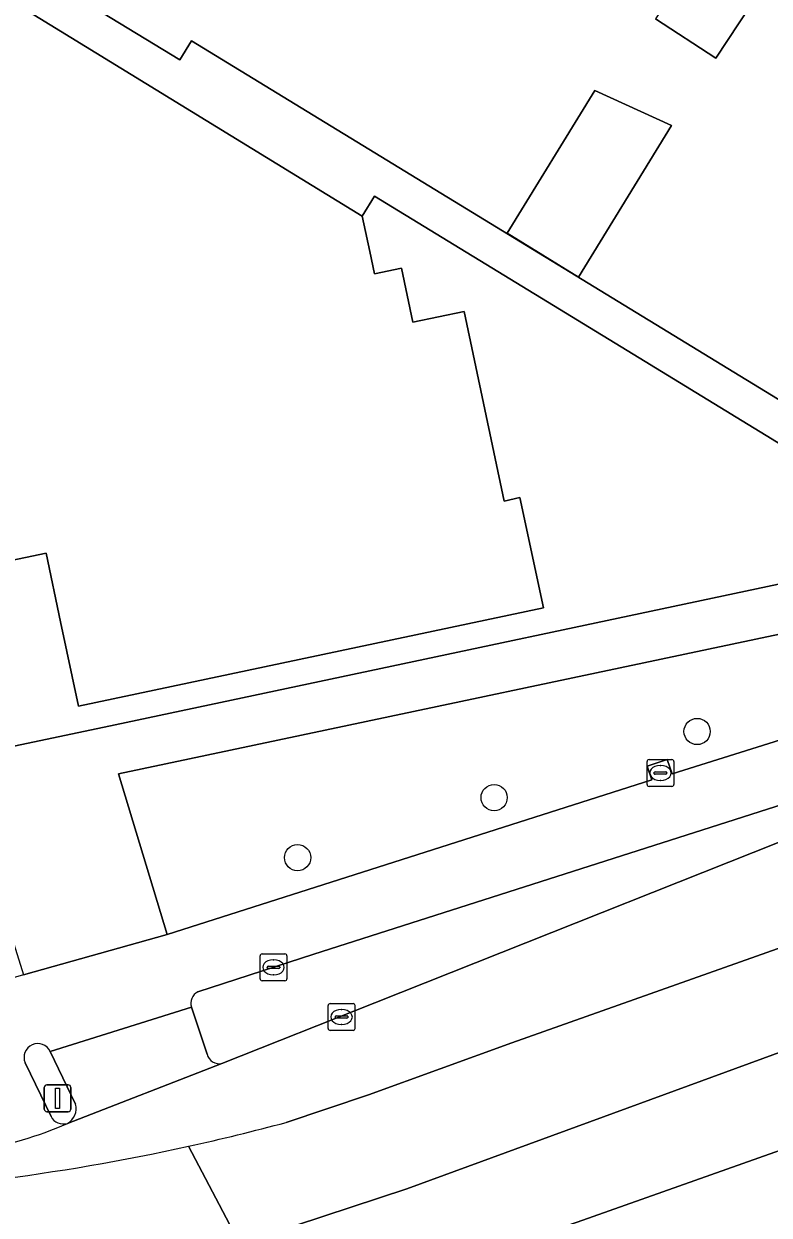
# Model space of a CAD drawing. Extents: x 159279 to 160377, y 384531 to 385888.
# Drawn here: x 159998.63 to 160026.4, y 384597.13 to 384641.53 of the extents above; entities that cross this region are included whole.
import ezdxf

# ---------------------------------------------------------------- set-up
doc = ezdxf.new("R2010")
doc.units = 0
for name, color, linetype in [('IMGEO_Berm_groen', 7, 'Continuous'), ('IMGEO_Boom', 7, 'Continuous'), ('IMGEO_Erf', 7, 'Continuous'), ('IMGEO_Fietspad_open', 7, 'Continuous'), ('IMGEO_Kolk', 7, 'Continuous'), ('IMGEO_Pand', 7, 'Continuous'), ('IMGEO_Rijbaan_lokaal_open', 7, 'Continuous'), ('IMGEO_Rijbaan_regionaal_gesloten', 7, 'Continuous'), ('IMGEO_Rioolput', 7, 'Continuous'), ('IMGEO_Verkeerseiland_gesloten', 7, 'Continuous'), ('IMGEO_Verkeersregelinstallatiepaal', 7, 'Continuous'), ('IMGEO_Voetpad_open', 7, 'Continuous')]:
    doc.layers.add(name, color=color, linetype=linetype)

msp = doc.modelspace()

# ---------------------------------------------------------------- linework, layer by layer
at = {"layer": 'IMGEO_Berm_groen'}
msp.add_lwpolyline([(160021.855, 384613.863), (160022.596, 384614.106), (160022.79, 384613.575), (160029.984, 384615.83), (160031.619, 384616.431), (160030.96, 384619.662), (160002.156, 384613.569), (160003.963, 384607.589), (160022.031, 384613.346)], close=True, dxfattribs=at)
for points in [[(160032.065, 384613.693), (160032.043, 384613.73), (160032.018, 384613.765), (160031.99, 384613.797), (160031.96, 384613.827), (160031.926, 384613.854), (160031.891, 384613.878), (160031.853, 384613.898), (160031.814, 384613.915), (160031.773, 384613.929), (160031.732, 384613.939), (160031.689, 384613.945), (160031.647, 384613.947), (160031.604, 384613.946), (160031.561, 384613.94), (160031.52, 384613.931), (160031.48, 384613.919), (160027.547, 384612.646), (160009.435, 384606.854), (160005.111, 384605.451)], [(160006.005, 384602.783), (160011.7, 384605.034), (160030.521, 384612.517)], [(160004.874, 384604.876), (160005.461, 384603.122)]]:
    msp.add_lwpolyline(points, dxfattribs=at)
for centre, radius, start, end in [((160005.323, 384605.027), 0.474, 116.5734, 198.6263), ((160005.899, 384603.219), 0.449, 192.4691, 283.6718)]:
    msp.add_arc(centre, radius, start, end, dxfattribs=at)
at = {"layer": 'IMGEO_Boom'}
for centre in [(160023.714, 384615.153), (160016.151, 384612.688), (160008.829, 384610.451)]:
    msp.add_circle(centre, 0.489, dxfattribs=at)
at = {"layer": 'IMGEO_Erf'}
for points in [[(159999.309, 384643.315), (160004.437, 384640.182), (160004.872, 384640.894), (160035.102, 384622.424), (160046.458, 384624.864)], [(160026.175, 384642.936), (160024.407, 384640.245), (160022.165, 384641.718)], [(160011.237, 384634.358), (160011.297, 384634.075), (160011.515, 384633.037), (160011.69, 384632.205), (160012.697, 384632.417), (160013.12, 384630.406), (160015.037, 384630.809), (160016.519, 384623.743), (160017.106, 384623.869), (160017.988, 384619.767), (160000.666, 384616.097), (160000, 384619.242), (159999.458, 384621.801), (159994.77, 384620.814), (159995.205, 384618.742), (159988.881, 384616.711), (159982.467, 384616.083), (159979.436, 384630.236), (159977.357, 384640.023), (159978.276, 384640.219), (159978.561, 384642.486)], [(159977.714, 384619.681), (159978.336, 384617.948), (159978.762, 384617.324), (159979.434, 384616.584), (159980.096, 384616.132), (159986.626, 384612.578), (159988.376, 384612.955), (159994.345, 384614.239), (159994.919, 384613.748), (159996.694, 384612.231), (159996.126, 384614.153), (160001.627, 384615.32), (160033.13, 384622), (160021.326, 384629.213), (160011.691, 384635.101), (160011.237, 384634.358)]]:
    msp.add_lwpolyline(points, dxfattribs=at)
msp.add_lwpolyline([(160019.9, 384639.038), (160022.765, 384637.736), (160019.3, 384632.092), (160016.638, 384633.726)], close=True, dxfattribs=at)
at = {"layer": 'IMGEO_Fietspad_open'}
for points in [[(160031.619, 384616.431), (160029.984, 384615.83), (160022.79, 384613.575), (160022.596, 384614.106), (160021.855, 384613.863), (160022.031, 384613.346), (160003.963, 384607.589), (159998.622, 384606.08), (159997.142, 384605.662)], [(160005.111, 384605.451), (160009.435, 384606.854), (160027.547, 384612.646)], [(159999.614, 384603.225), (160004.874, 384604.876)], [(159999.642, 384600.803), (159998.678, 384602.803)]]:
    msp.add_lwpolyline(points, dxfattribs=at)
for centre, radius, start, end in [((160005.323, 384605.027), 0.474, 116.5734, 198.6263), ((159999.149, 384603.008), 0.513, 25.0214, 203.5155), ((159994.589, 384613.35), 13.998, 279.2469, 293.8556), ((160000.096, 384601.034), 0.51, 206.9348, 287.5581)]:
    msp.add_arc(centre, radius, start, end, dxfattribs=at)
at = {"layer": 'IMGEO_Kolk'}
for p, q in [((160007.43, 384605.937), (160007.43, 384606.789)), ((160007.505, 384606.863), (160008.357, 384606.863)), ((160008.431, 384606.789), (160008.431, 384605.937)), ((160007.689, 384606.357), (160007.689, 384606.369)), ((160008.127, 384606.32), (160007.729, 384606.32)), ((160007.732, 384606.406), (160008.13, 384606.406)), ((160007.918, 384606.643), (160007.943, 384606.643)), ((160008.173, 384606.369), (160008.173, 384606.357)), ((160008.357, 384605.863), (160007.505, 384605.863)), ((160007.941, 384606.083), (160007.916, 384606.083)), ((160009.966, 384604.087), (160009.966, 384604.939)), ((160010.041, 384605.013), (160010.893, 384605.013)), ((160010.967, 384604.939), (160010.967, 384604.087)), ((160010.225, 384604.507), (160010.225, 384604.519)), ((160010.268, 384604.556), (160010.666, 384604.556)), ((160010.454, 384604.793), (160010.479, 384604.793)), ((160010.709, 384604.519), (160010.709, 384604.507)), ((160010.663, 384604.47), (160010.265, 384604.47)), ((160010.477, 384604.233), (160010.452, 384604.233)), ((160010.893, 384604.013), (160010.041, 384604.013))]:
    msp.add_line(p, q, dxfattribs=at)
for points in [[(160007.43, 384605.937), (160007.43, 384606.789)], [(160007.505, 384606.863), (160008.357, 384606.863)], [(160008.431, 384606.789), (160008.431, 384605.937)], [(160008.357, 384605.863), (160007.505, 384605.863)], [(160009.966, 384604.087), (160009.966, 384604.939)], [(160010.041, 384605.013), (160010.893, 384605.013)], [(160010.967, 384604.939), (160010.967, 384604.087)], [(160010.893, 384604.013), (160010.041, 384604.013)]]:
    msp.add_lwpolyline(points, dxfattribs=at)
for centre, radius, start, end in [((160007.507, 384606.787), 0.0765, 91.552, 178.448), ((160007.507, 384606.787), 0.0765, 91.552, 178.448), ((160008.355, 384606.787), 0.0765, 1.552, 88.448), ((160008.355, 384606.787), 0.0765, 1.552, 88.448), ((160007.729, 384606.366), 0.0403, 85.8775, 175.7526), ((160007.726, 384606.356), 0.0366, 178.938, 274.7102), ((160008.13, 384606.363), 0.043, 264.8664, 352.4533), ((160008.134, 384606.368), 0.0386, 1.7309, 96.639), ((160007.507, 384605.939), 0.0765, 181.552, 268.448), ((160007.507, 384605.939), 0.0765, 181.552, 268.448), ((160008.355, 384605.939), 0.0765, 271.552, 358.448), ((160008.355, 384605.939), 0.0765, 271.552, 358.448), ((160010.043, 384604.937), 0.0765, 91.552, 178.448), ((160010.043, 384604.937), 0.0765, 91.552, 178.448), ((160010.891, 384604.937), 0.0765, 1.552, 88.448), ((160010.891, 384604.937), 0.0765, 1.552, 88.448), ((160010.265, 384604.516), 0.0403, 85.8775, 175.7526), ((160010.262, 384604.506), 0.0366, 178.938, 274.7102), ((160010.666, 384604.513), 0.043, 264.8664, 352.4533), ((160010.67, 384604.518), 0.0386, 1.7309, 96.639), ((160010.043, 384604.089), 0.0765, 181.552, 268.448), ((160010.043, 384604.089), 0.0765, 181.552, 268.448), ((160010.891, 384604.089), 0.0765, 271.552, 358.448), ((160010.891, 384604.089), 0.0765, 271.552, 358.448)]:
    msp.add_arc(centre, radius, start, end, dxfattribs=at)
for centre, major_axis, ratio, start_param, end_param in [((160007.917, 384606.363), (-0.387, 0.002), 0.722429, 4.712389, 7.853982), ((160007.942, 384606.363), (-0.39, 0.002), 0.717154, 1.570796, 4.712389), ((160010.453, 384604.513), (-0.387, 0.002), 0.722429, 4.712389, 7.853982), ((160010.478, 384604.513), (-0.39, 0.002), 0.717154, 1.570796, 4.712389)]:
    msp.add_ellipse(centre, major_axis=major_axis, ratio=ratio, start_param=start_param, end_param=end_param, dxfattribs=at)
at = {"layer": 'IMGEO_Pand'}
for points in [[(160035.839, 384650.104), (160032.298, 384652.432), (160031.578, 384652.071), (160029.761, 384653.266), (160025.559, 384646.878), (160022.165, 384641.718), (160024.407, 384640.245), (160026.175, 384642.936), (160024.776, 384643.856), (160025.886, 384645.543), (160026.268, 384645.292), (160027.433, 384644.526), (160027.925, 384645.275), (160031.226, 384643.092)], [(160016.638, 384633.726), (160019.3, 384632.092), (160022.765, 384637.736), (160019.9, 384639.038)]]:
    msp.add_lwpolyline(points, close=True, dxfattribs=at)
msp.add_lwpolyline([(159978.561, 384642.486), (159978.276, 384640.219), (159977.357, 384640.023), (159979.436, 384630.236), (159982.467, 384616.083), (159988.881, 384616.711), (159995.205, 384618.742), (159994.77, 384620.814), (159999.458, 384621.801), (160000, 384619.242), (160000.666, 384616.097), (160017.988, 384619.767), (160017.106, 384623.869), (160016.519, 384623.743), (160015.037, 384630.809), (160013.12, 384630.406), (160012.697, 384632.417), (160011.69, 384632.205), (160011.515, 384633.037), (160011.297, 384634.075), (160011.237, 384634.358), (160000, 384641.253), (159988.557, 384648.274)], dxfattribs=at)
at = {"layer": 'IMGEO_Rijbaan_lokaal_open'}
for points in [[(160031.849, 384613.031), (160030.521, 384612.517), (160011.7, 384605.034), (160006.005, 384602.783), (160000.25, 384600.548)], [(160008.405, 384600.585), (160011.467, 384601.612), (160016.807, 384603.547), (160035.431, 384610.146)]]:
    msp.add_lwpolyline(points, dxfattribs=at)
for centre, radius, start, end in [((159994.589, 384613.35), 13.998, 279.2469, 293.8556), ((159987.723, 384677.37), 79.522, 282.37473, 285.0747), ((159987.319, 384678.902), 81.105, 277.12655, 282.42163)]:
    msp.add_arc(centre, radius, start, end, dxfattribs=at)
at = {"layer": 'IMGEO_Rijbaan_regionaal_gesloten'}
for points in [[(160235.287, 384701.39), (160233.466, 384704.207), (160231.278, 384703.214), (160230.141, 384702.67), (160219.508, 384697.068), (160200.698, 384685.93), (160200.497, 384685.824), (160189.117, 384679.082), (160181.729, 384675.34), (160172.142, 384670.868), (160164.447, 384667.279), (160144.064, 384657.707), (160128.143, 384650.259), (160109.527, 384641.533), (160090.922, 384632.804), (160077.964, 384626.718), (160075.411, 384625.619), (160055.375, 384617.743), (160046.751, 384614.401), (160035.431, 384610.146), (160016.807, 384603.547), (160011.467, 384601.612), (160008.405, 384600.585)], [(160004.765, 384599.696), (160006.675, 384596.052), (160012.896, 384598.112), (160030.199, 384604.442), (160051.41, 384612.075), (160070.258, 384619.89), (160105.075, 384635.724), (160136.86, 384650.709), (160173.534, 384667.91), (160180.357, 384670.981), (160187.384, 384674.159), (160193.16, 384677.338), (160199.61, 384681.383), (160210.295, 384687.933), (160217.514, 384692.075), (160225.023, 384696.313), (160232.339, 384700.069), (160235.287, 384701.39)], [(160237.05, 384698.663), (160235.287, 384701.39), (160232.339, 384700.069), (160225.023, 384696.313), (160217.514, 384692.075), (160210.295, 384687.933), (160199.61, 384681.383), (160193.16, 384677.338), (160187.384, 384674.159), (160180.357, 384670.981), (160173.534, 384667.91), (160136.86, 384650.709), (160105.075, 384635.724), (160070.258, 384619.89), (160051.41, 384612.075), (160030.199, 384604.442), (160012.896, 384598.112), (160006.675, 384596.052), (160008.231, 384593.084), (160019.249, 384596.869), (160034.191, 384602.153), (160041.824, 384604.993), (160053.124, 384609.319), (160056.37, 384610.468)], [(160042.522, 384602.365), (160054.546, 384609.532), (160056.37, 384610.468), (160053.124, 384609.319), (160041.824, 384604.993), (160034.191, 384602.153), (160019.249, 384596.869), (160008.231, 384593.084), (160009.65, 384590.376), (160017.314, 384592.957), (160037.987, 384600.23)], [(160002.694, 384587.432), (160002.796, 384587.464), (160005.851, 384588.847), (160006.024, 384588.907), (160009.65, 384590.376), (160008.231, 384593.084), (160006.675, 384596.052), (160004.765, 384599.696)]]:
    msp.add_lwpolyline(points, dxfattribs=at)
for centre, radius, start, end in [((159987.723, 384677.37), 79.522, 282.37473, 285.0747), ((159987.319, 384678.902), 81.105, 277.12655, 282.42163)]:
    msp.add_arc(centre, radius, start, end, dxfattribs=at)
at = {"layer": 'IMGEO_Rioolput'}
for p, q in [((160021.848, 384613.182), (160021.848, 384614.034)), ((160021.923, 384614.108), (160022.775, 384614.108)), ((160022.336, 384613.888), (160022.361, 384613.888)), ((160022.849, 384614.034), (160022.849, 384613.182)), ((160022.107, 384613.602), (160022.107, 384613.614)), ((160022.545, 384613.565), (160022.147, 384613.565)), ((160022.15, 384613.651), (160022.548, 384613.651)), ((160022.591, 384613.614), (160022.591, 384613.602)), ((160022.775, 384613.108), (160021.923, 384613.108)), ((160022.359, 384613.328), (160022.334, 384613.328))]:
    msp.add_line(p, q, dxfattribs=at)
for points in [[(160021.848, 384613.182), (160021.848, 384614.034)], [(160021.923, 384614.108), (160022.775, 384614.108)], [(160022.849, 384614.034), (160022.849, 384613.182)], [(160022.775, 384613.108), (160021.923, 384613.108)]]:
    msp.add_lwpolyline(points, dxfattribs=at)
for centre, radius, start, end in [((160021.925, 384614.032), 0.0765, 91.552, 178.448), ((160021.925, 384614.032), 0.0765, 91.552, 178.448), ((160022.773, 384614.032), 0.0765, 1.552, 88.448), ((160022.773, 384614.032), 0.0765, 1.552, 88.448), ((160022.147, 384613.611), 0.0403, 85.8775, 175.7526), ((160022.144, 384613.601), 0.0366, 178.938, 274.7102), ((160022.548, 384613.608), 0.043, 264.8664, 352.4533), ((160022.552, 384613.613), 0.0386, 1.7309, 96.639), ((160021.925, 384613.184), 0.0765, 181.552, 268.448), ((160021.925, 384613.184), 0.0765, 181.552, 268.448), ((160022.773, 384613.184), 0.0765, 271.552, 358.448), ((160022.773, 384613.184), 0.0765, 271.552, 358.448)]:
    msp.add_arc(centre, radius, start, end, dxfattribs=at)
for centre, major_axis, ratio, start_param, end_param in [((160022.335, 384613.608), (-0.387, 0.002), 0.722429, 4.712389, 7.853982), ((160022.36, 384613.608), (-0.39, 0.002), 0.717154, 1.570796, 4.712389)]:
    msp.add_ellipse(centre, major_axis=major_axis, ratio=ratio, start_param=start_param, end_param=end_param, dxfattribs=at)
at = {"layer": 'IMGEO_Verkeerseiland_gesloten'}
for points in [[(160000.553, 384601.267), (159999.614, 384603.225)], [(159998.678, 384602.803), (159999.642, 384600.803)]]:
    msp.add_lwpolyline(points, dxfattribs=at)
for centre, radius, start, end in [((159999.149, 384603.008), 0.513, 25.0214, 203.5155), ((159999.954, 384601.096), 0.623, 298.3575, 15.9395), ((160000.096, 384601.034), 0.51, 206.9348, 287.5581)]:
    msp.add_arc(centre, radius, start, end, dxfattribs=at)
at = {"layer": 'IMGEO_Verkeersregelinstallatiepaal'}
for p, q in [((159999.391, 384601.083), (159999.391, 384601.883)), ((159999.391, 384601.883), (159999.391, 384601.083)), ((159999.491, 384601.983), (160000.281, 384601.983)), ((160000.281, 384601.983), (159999.491, 384601.983)), ((160000.381, 384601.883), (160000.381, 384601.083)), ((160000.381, 384601.083), (160000.381, 384601.883)), ((160000.281, 384600.983), (159999.491, 384600.983)), ((159999.491, 384600.983), (160000.281, 384600.983))]:
    msp.add_line(p, q, dxfattribs=at)
msp.add_lwpolyline([(159999.811, 384601.858), (159999.961, 384601.858), (159999.961, 384601.108), (159999.811, 384601.108), (159999.811, 384601.858)], dxfattribs=at)
for centre, start, end in [((159999.491, 384601.883), 90, 180), ((159999.491, 384601.883), 90, 180), ((160000.281, 384601.883), 0, 90), ((160000.281, 384601.883), 360, 90), ((159999.491, 384601.083), 180, 270), ((159999.491, 384601.083), 180, 270), ((160000.281, 384601.083), 270, 0), ((160000.281, 384601.083), 270, 0)]:
    msp.add_arc(centre, 0.1, start, end, dxfattribs=at)
at = {"layer": 'IMGEO_Voetpad_open'}
msp.add_lwpolyline([(159987.248, 384653.826), (159986.645, 384649.726), (159980.624, 384650.612), (159974.36, 384651.534), (159974.242, 384648.871), (159978.491, 384648.319), (159980.462, 384648.046), (159987.733, 384647.039), (159988.557, 384648.274), (160000, 384641.253), (160011.237, 384634.358), (160011.691, 384635.101), (160021.326, 384629.213), (160033.13, 384622), (160033.261, 384622.028), (160035.102, 384622.424), (160004.872, 384640.894), (160004.437, 384640.182), (159999.309, 384643.315), (159992.944, 384647.204), (159994.3, 384652.788)], close=True, dxfattribs=at)
for points in [[(160046.458, 384624.864), (160035.102, 384622.424), (160033.261, 384622.028), (160033.13, 384622), (160001.627, 384615.32), (159996.126, 384614.153), (159996.694, 384612.231), (159997.898, 384608.39), (159998.622, 384606.08), (160003.963, 384607.589), (160002.156, 384613.569), (160030.96, 384619.662), (160031.619, 384616.431)], [(160004.874, 384604.876), (159999.614, 384603.225), (160000.553, 384601.267)], [(160005.461, 384603.122), (160004.874, 384604.876)], [(160000.25, 384600.548), (160006.005, 384602.783)]]:
    msp.add_lwpolyline(points, dxfattribs=at)
for centre, radius, start, end in [((160005.899, 384603.219), 0.449, 192.4691, 283.6718), ((159999.954, 384601.096), 0.623, 298.3575, 15.9395)]:
    msp.add_arc(centre, radius, start, end, dxfattribs=at)

doc.saveas('drawing.dxf')
